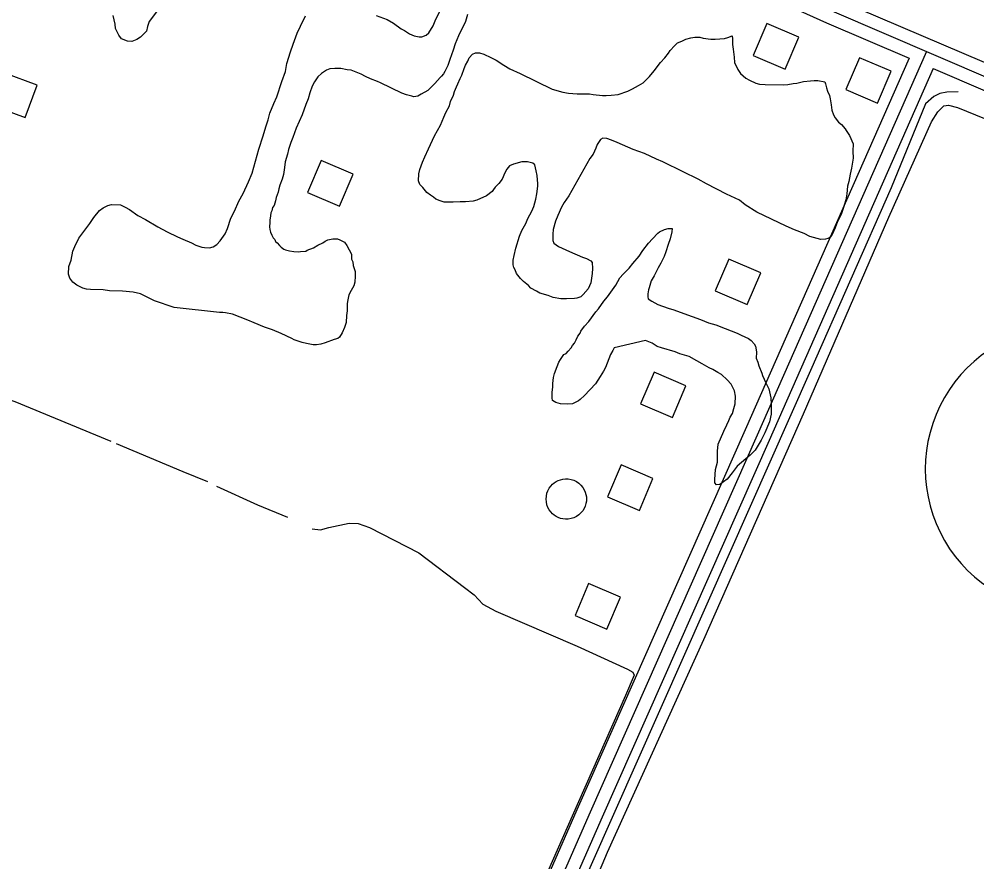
# Model space of a CAD drawing. Extents: x 3297735 to 3335592, y 670436 to 695807.
# Drawn here: x 3305772 to 3306877, y 687573 to 688545 of the extents above; entities that cross this region are included whole.
import ezdxf

# ---------------------------------------------------------------- set-up
doc = ezdxf.new("R2010")
doc.units = 0
for name, color, linetype in [('V-BLDG-OTLN', 7, 'Continuous'), ('V-DOMW-TANK', 7, 'Continuous'), ('V-DTCH-CNTR', 7, 'Continuous'), ('V-ROAD-CNTR', 7, 'Continuous'), ('V-ROAD-IDEN', 7, 'Continuous'), ('V-SITE-VEGE', 7, 'Continuous'), ('V-TOPO-SHOR', 7, 'Continuous')]:
    doc.layers.add(name, color=color, linetype=linetype)

msp = doc.modelspace()

# ---------------------------------------------------------------- linework, layer by layer
at = {"layer": 'V-BLDG-OTLN'}
for points in [[(3306671.7, 688524.6), (3306634.9, 688540.3), (3306619.1, 688503.6), (3306655.9, 688487.8)], [(3306778.4, 688485.3), (3306741.6, 688501), (3306725.8, 688464.3), (3306762.6, 688448.5)], [(3305755.7, 688483.3), (3305741.6, 688445.9), (3305779, 688431.8), (3305793.1, 688469.2)], [(3306141.7, 688329.8), (3306157.4, 688366.6), (3306120.6, 688382.3), (3306104.9, 688345.5)], [(3306612, 688216.1), (3306627.7, 688252.8), (3306590.9, 688268.5), (3306575.2, 688231.8)], [(3306525.8, 688085.7), (3306541.5, 688122.5), (3306504.7, 688138.2), (3306489, 688101.4)], [(3306487.7, 687978.5), (3306503.4, 688015.3), (3306466.6, 688031), (3306450.9, 687994.2)], [(3306450.2, 687841.6), (3306465.9, 687878.4), (3306429.2, 687894.1), (3306413.5, 687857.3)]]:
    msp.add_lwpolyline(points, close=True, dxfattribs=at)
at = {"layer": 'V-DOMW-TANK'}
msp.add_lwpolyline([(3306426.7, 687991.7), (3306426.6, 687989.1), (3306426.1, 687986.4), (3306425.3, 687983.6), (3306424.1, 687980.8), (3306422.4, 687978.1), (3306420.3, 687975.6), (3306417.9, 687973.4), (3306415.1, 687971.5), (3306412.1, 687970.1), (3306408.9, 687969.1), (3306405.7, 687968.5), (3306402.6, 687968.4), (3306399.5, 687968.7), (3306396.7, 687969.4), (3306394.1, 687970.3), (3306391.8, 687971.5), (3306389.6, 687972.9), (3306387.5, 687974.7), (3306385.5, 687976.8), (3306383.8, 687979.3), (3306382.3, 687982.1), (3306381.1, 687985.1), (3306380.4, 687988.3), (3306380.2, 687991.7), (3306380.4, 687995), (3306381.1, 687998.3), (3306382.3, 688001.3), (3306383.8, 688004.1), (3306385.5, 688006.6), (3306387.5, 688008.7), (3306389.6, 688010.4), (3306391.8, 688011.9), (3306394.1, 688013), (3306396.7, 688014), (3306399.5, 688014.6), (3306402.6, 688015), (3306405.7, 688014.9), (3306408.9, 688014.3), (3306412.1, 688013.3), (3306415.1, 688011.9), (3306417.9, 688010), (3306420.3, 688007.7), (3306422.4, 688005.2), (3306424.1, 688002.5), (3306425.3, 687999.8), (3306426.1, 687997), (3306426.6, 687994.3)], close=True, dxfattribs=at)
at = {"layer": 'V-DTCH-CNTR'}
msp.add_lwpolyline([(3307374.5, 686687.5), (3307176.5, 686774.1), (3306952.2, 686873.5), (3306665.4, 686998.4), (3306422.6, 687105.1), (3306273.1, 687169.9), (3306351.4, 687347.6), (3306451, 687584.3), (3306562.1, 687829.7), (3306676.9, 688090.1), (3306775.4, 688317), (3306824.7, 688427), (3306831.9, 688438.4), (3306839, 688445.4), (3306844.4, 688446.2), (3306854.9, 688443.4), (3306937.7, 688409.6), (3307168.2, 688310.2), (3307399.5, 688203.7), (3307598.3, 688113.5), (3307827.1, 688016.7), (3307961.7, 687958.4)], dxfattribs=at)
at = {"layer": 'V-ROAD-CNTR'}
for points in [[(3305876.3, 688936), (3306258.8, 688767), (3306531.7, 688651.8), (3306715.9, 688568.6), (3306958.6, 688464.5)], [(3305857.1, 688928.1), (3306252.9, 688753.2), (3306525.7, 688638.1), (3306709.9, 688554.9), (3306952.6, 688450.7)], [(3305865.3, 688908.1), (3306246.9, 688739.5), (3306519.7, 688624.3), (3306703.8, 688541.2), (3306799, 688500.3)], [(3306799, 688500.3), (3306609.9, 688071.5), (3306417.2, 687636.6), (3306298.2, 687365.1), (3306220.7, 687187.5)], [(3306818.9, 688508.1), (3306623.7, 688065.5), (3306431, 687630.5), (3306312, 687359.1), (3306228.6, 687168.2)], [(3306826.6, 688488.5), (3306637.4, 688059.4), (3306444.7, 687624.5), (3306325.7, 687353), (3306248.6, 687176.4)], [(3306826.6, 688488.5), (3306946.7, 688436.9)]]:
    msp.add_lwpolyline(points, dxfattribs=at)
at = {"layer": 'V-ROAD-IDEN'}
msp.add_arc((3306982.6, 688026.4), 165, 90.0584, 270.0584, dxfattribs=at)
msp.add_arc((3306982.6, 688026.4), 165, 90.0584, 270.0584, dxfattribs=at)
at = {"layer": 'V-SITE-VEGE'}
for points in [[(3305869.1, 688233.1), (3305854.5, 688233.3), (3305849.7, 688233.8), (3305845.7, 688235.1), (3305838.8, 688238.4), (3305834, 688242.1), (3305830.8, 688246.6), (3305829.3, 688251), (3305829.4, 688259.9), (3305832.3, 688267.2), (3305834.1, 688277.7), (3305836.6, 688283.3), (3305841.2, 688292.9), (3305853.9, 688309.8), (3305858.4, 688316.6), (3305865, 688324.6), (3305869.1, 688327.8), (3305874.4, 688330.5), (3305878.9, 688331.7), (3305889, 688331.1), (3305894.6, 688328.6), (3305899.4, 688325.8), (3305909, 688318.7), (3305917.9, 688314.2), (3305932.3, 688305.9), (3305943.1, 688300.1), (3305954.8, 688294.3), (3305961.2, 688291.4), (3305970.9, 688287.2), (3305976.1, 688284.7), (3305983, 688282.2), (3305986.2, 688281.8), (3305991.8, 688281.7), (3305995.9, 688282.8), (3306000.4, 688285.6), (3306004.1, 688289.6), (3306009.8, 688297.6), (3306012.7, 688303.7), (3306016.5, 688315.7), (3306020.7, 688323.8), (3306025.7, 688335.4), (3306030.7, 688344.3), (3306036.9, 688357.9), (3306041.1, 688367.6), (3306048.7, 688395.4), (3306053.8, 688410.7), (3306056.7, 688421.2), (3306059.3, 688429.2), (3306061.4, 688436.9), (3306066, 688448.1), (3306069.3, 688455.8), (3306075.2, 688473.5), (3306079.4, 688485.2), (3306081.1, 688494.4), (3306085.4, 688507.7), (3306088.3, 688516.6), (3306092.9, 688529.1), (3306096.7, 688537.5), (3306102.5, 688549.2)], [(3305930.7, 688553.8), (3305922, 688542.6), (3305920.3, 688537), (3305919.1, 688531.7), (3305912.1, 688524.5), (3305908, 688521.8), (3305902.3, 688519.8), (3305897.1, 688519.9), (3305890.2, 688522.8), (3305887.1, 688526.9), (3305883.5, 688534.6), (3305882.8, 688539.5), (3305880.5, 688549.6)], [(3306289.3, 688550.8), (3306287.2, 688542.7), (3306278.9, 688526.2), (3306275.1, 688517), (3306273, 688509.7), (3306269.2, 688498.9), (3306266.7, 688492), (3306263.4, 688485.2), (3306261.7, 688482.4), (3306259.3, 688479.6), (3306258, 688478), (3306251.9, 688471.2), (3306243.7, 688463.2), (3306236, 688458.9), (3306232.3, 688456.5), (3306227.4, 688455.7), (3306225.4, 688456.6), (3306219, 688458.3), (3306213.7, 688460), (3306189.2, 688472), (3306185.6, 688473.7), (3306177.6, 688476.6), (3306171.9, 688479.1), (3306166.7, 688482), (3306155.4, 688486.6), (3306150.6, 688487.1), (3306143.3, 688488.4), (3306136.5, 688488.5), (3306130.8, 688488.1), (3306126.7, 688486.6), (3306121, 688482.6), (3306116.9, 688479), (3306112.8, 688473), (3306110.3, 688468.2)], [(3306184.2, 688549.7), (3306196.6, 688545.1), (3306203.9, 688541), (3306213.1, 688534.4), (3306216.7, 688532.3), (3306222.7, 688528.6), (3306227.9, 688526.1), (3306233.6, 688525.2), (3306236.8, 688525.2), (3306241.7, 688527.1), (3306245, 688529.5), (3306249.9, 688537.9), (3306252, 688543.6), (3306257, 688554)], [(3306536.8, 688520.1), (3306541.3, 688522.4), (3306547, 688524), (3306551.8, 688524.7), (3306557.5, 688524.7), (3306561.5, 688523.4), (3306570, 688522.5), (3306575.3, 688522.4), (3306585.8, 688523.1), (3306589.8, 688524.2), (3306594.7, 688526.2), (3306595.1, 688522.9), (3306595, 688516.1), (3306596.1, 688510.8), (3306597.2, 688501.5), (3306597.5, 688495.4), (3306601.5, 688487.3), (3306604.3, 688482.8), (3306610.7, 688477.5), (3306614.7, 688475), (3306621.9, 688471.6), (3306626.3, 688470.4), (3306632.8, 688469.9)], [(3306346.1, 688252), (3306344.5, 688256.1), (3306343, 688258.9), (3306342.2, 688261.8), (3306342.3, 688267.4), (3306343.1, 688272.7), (3306345.3, 688281.1), (3306349.5, 688295.2), (3306352, 688301.7), (3306356.6, 688309.7), (3306359, 688315.3), (3306363.6, 688323.8), (3306366.1, 688329.4), (3306368.2, 688337.9), (3306369.5, 688343.9), (3306370.5, 688352.8), (3306370.5, 688355.6), (3306369.8, 688364.9), (3306368.7, 688370.6), (3306367.1, 688377.5), (3306364.7, 688379.1), (3306358.7, 688380.8), (3306352.2, 688380.9), (3306342.5, 688378.2), (3306338, 688376.3), (3306334.7, 688372.3), (3306332.6, 688368.2), (3306329.3, 688361), (3306325.6, 688355.8), (3306321.5, 688351.4), (3306319.5, 688349), (3306317.8, 688346.6), (3306311.3, 688341.4), (3306300.3, 688336.7), (3306295.8, 688335.6), (3306287.3, 688334.5), (3306280.9, 688334.5), (3306272.8, 688334.2), (3306262.6, 688334.4), (3306257.8, 688335.7), (3306253, 688337.7), (3306250.2, 688340.2), (3306246.6, 688342.3), (3306242.6, 688345.6), (3306237.8, 688351.3), (3306234.6, 688354.6), (3306233, 688359), (3306233.2, 688367.1), (3306234.4, 688371.9), (3306237.4, 688380.4), (3306240.3, 688386.4), (3306244.4, 688395.7), (3306246.9, 688400.9), (3306251.5, 688410.9), (3306258.1, 688423), (3306262.3, 688432.2), (3306264.4, 688437.9), (3306268.5, 688445.5), (3306269.8, 688450.3), (3306273.1, 688457.6), (3306274.4, 688462), (3306276.9, 688467.2), (3306278.2, 688470.9), (3306281.1, 688476.9), (3306282.8, 688480.9), (3306285.7, 688488.6), (3306287.3, 688492.2), (3306289.8, 688497), (3306291.5, 688501), (3306295.2, 688505), (3306298.5, 688506.6), (3306303.3, 688506.5), (3306308.1, 688505.2), (3306316.2, 688501.1), (3306322.6, 688498.2), (3306331.4, 688492.4), (3306338.2, 688488.3), (3306350.3, 688482.9), (3306387.3, 688464.6), (3306399.4, 688461.2), (3306405.8, 688459.9), (3306415.9, 688459.4), (3306430.1, 688459.2), (3306434.5, 688458.7), (3306445, 688457.4), (3306449.5, 688457.3), (3306455.1, 688457.6), (3306463.2, 688458.7), (3306474.6, 688462.2), (3306479.9, 688465), (3306486.8, 688469), (3306492.1, 688472.1), (3306499.5, 688479.3), (3306504.8, 688485.7), (3306512.2, 688495.3), (3306517.1, 688500.9), (3306521.3, 688506.1), (3306523.3, 688509.3), (3306528.2, 688514.5), (3306531.9, 688518.1), (3306536.8, 688520.1)], [(3306110.3, 688468.2), (3306107.4, 688460.5), (3306105.7, 688453.7), (3306102.8, 688446.8), (3306098.6, 688435.2), (3306095.2, 688427.5), (3306091.9, 688419.5), (3306088.1, 688409), (3306085.6, 688403), (3306083.1, 688394.9), (3306081.8, 688389.7), (3306078.9, 688380.8), (3306078.4, 688374.4), (3306077.1, 688366.3), (3306075.8, 688360.7), (3306072.8, 688353.8), (3306071.6, 688349.8), (3306071.1, 688345.8), (3306068.6, 688339.7), (3306067.8, 688335.7), (3306066.5, 688330.5), (3306064.4, 688328.1), (3306063.6, 688324.4), (3306062.7, 688322), (3306062.3, 688318.4), (3306061.4, 688313.5), (3306061.4, 688310.7), (3306060.9, 688305.9), (3306061.3, 688302.6), (3306062, 688299.8), (3306063.6, 688296.1), (3306065.2, 688293.3), (3306067.2, 688291.2), (3306068, 688288.8), (3306070, 688287.5), (3306072.7, 688284.3), (3306074.3, 688282.2), (3306077.6, 688280.2), (3306079.6, 688279.3), (3306084, 688278.1), (3306089.2, 688277.2), (3306094.1, 688277.1), (3306096.9, 688277.5), (3306103, 688277.8), (3306104.6, 688279), (3306111.9, 688281.7), (3306116.8, 688284.5), (3306122.5, 688287.3), (3306125.4, 688289.2), (3306128.2, 688290.8), (3306133.9, 688292), (3306139.6, 688291.9), (3306142, 688290.7), (3306145.2, 688289.4), (3306147.6, 688288.2), (3306150.4, 688284.1), (3306155.5, 688274.3), (3306155.5, 688271.1), (3306155.8, 688268.6), (3306157, 688265.4), (3306157.4, 688261.3), (3306159.7, 688254.4), (3306160, 688248.8), (3306159.5, 688241.9), (3306158.3, 688237.9), (3306155.4, 688232.2), (3306152.5, 688227.4), (3306151.2, 688221.4), (3306150.7, 688217.3), (3306150.6, 688208.9), (3306149.7, 688203.6), (3306149.6, 688195.5), (3306147.5, 688189.5), (3306145, 688183.5), (3306141.7, 688178.6), (3306139.7, 688177.1), (3306135.6, 688175.9), (3306125.1, 688172), (3306120.2, 688170.4), (3306115.3, 688169.7), (3306111.3, 688169.7), (3306103.6, 688171), (3306098.8, 688172.3), (3306089.5, 688175.3), (3306086.7, 688176.9), (3306074.3, 688182.8), (3306064.6, 688186.9), (3306055.3, 688189.9), (3306043.3, 688194.9), (3306036, 688198.2), (3306018.3, 688204.9), (3306010.3, 688206.6), (3306007, 688207.1), (3306003.4, 688207.1), (3305950.9, 688212.7), (3305928.4, 688220.6), (3305912.3, 688228.5), (3305903.8, 688230.3), (3305891.3, 688231.6), (3305876.3, 688231.8), (3305869.1, 688233.1)], [(3306632.8, 688469.9), (3306653.8, 688469.6), (3306659.1, 688470), (3306665.2, 688471.1), (3306669.2, 688471.4), (3306676.9, 688473.4), (3306685, 688474.1), (3306689.5, 688474.8), (3306693.5, 688474.8), (3306701.6, 688473), (3306702.4, 688471), (3306703.5, 688466.1), (3306704.7, 688462.5), (3306707, 688457.2), (3306707.8, 688453.5), (3306708.9, 688446.7), (3306709.7, 688440.6), (3306711.6, 688434.9), (3306713.6, 688431.6), (3306717.6, 688426.7), (3306720.8, 688423.9), (3306725.1, 688419), (3306726.3, 688416.9), (3306730.3, 688411.2), (3306734.2, 688401.4), (3306734.1, 688393), (3306734.4, 688384.9), (3306732.6, 688373.6), (3306730.9, 688366.7), (3306729.2, 688358.2), (3306727.9, 688352.6), (3306727, 688343.7), (3306726.1, 688336.8), (3306722.7, 688326.8), (3306721, 688321.1), (3306716.9, 688313.1), (3306716.1, 688310.7), (3306713.6, 688304.7), (3306709.8, 688296.2), (3306707.8, 688293.8), (3306705.3, 688292.2), (3306702.5, 688291.5), (3306697.2, 688291.1), (3306684.3, 688294.5), (3306677.9, 688298.2), (3306666.6, 688302.4), (3306657, 688306.6), (3306623.2, 688322.8), (3306609.6, 688331.1), (3306603.2, 688336.4), (3306588.3, 688343.5), (3306565, 688355.5), (3306555.4, 688360.9), (3306538.1, 688369.2), (3306514.8, 688380.8), (3306507.5, 688383.8), (3306493.5, 688390.4), (3306480.6, 688395), (3306462.1, 688403), (3306455.7, 688405.9), (3306450, 688407.6), (3306445.6, 688408), (3306442.7, 688406.4), (3306439, 688400.8), (3306437.3, 688396.4), (3306434.4, 688389.6), (3306430.7, 688384.8), (3306406.3, 688341.4), (3306400.9, 688333.8), (3306398, 688328.6), (3306393.5, 688318.9), (3306391, 688312.5), (3306388.4, 688302.8), (3306387.9, 688297.2), (3306387.8, 688289.9), (3306389, 688287), (3306394.6, 688283.3), (3306407.1, 688277.5), (3306422, 688270.8), (3306426.8, 688269.2), (3306431.6, 688266.7), (3306433.2, 688264.6), (3306433.5, 688257.8), (3306433.4, 688252.1), (3306431.7, 688241.2), (3306428.8, 688234.4), (3306423, 688227.6), (3306420.2, 688225.2), (3306415.7, 688223.6), (3306412.9, 688223.2), (3306403.5, 688222.6), (3306397.1, 688222.6), (3306388.2, 688224.4), (3306382.6, 688226.5), (3306372.9, 688229.4), (3306368.9, 688231.5), (3306362.5, 688235.2), (3306359.7, 688238.1), (3306354.1, 688242.6), (3306350.5, 688246.3), (3306346.1, 688252)], [(3306621.3, 688047.9), (3306615.5, 688042.3), (3306600.4, 688029.5), (3306594.6, 688021.9), (3306588.9, 688014.7), (3306580.7, 688008.4), (3306576.7, 688008), (3306574.7, 688010.5), (3306574.7, 688014.1), (3306575.7, 688025.8), (3306577.8, 688034.3), (3306578, 688046.8), (3306578.5, 688054.9), (3306585.2, 688070.2), (3306588.5, 688077.4), (3306591, 688082.2), (3306592.6, 688086.2), (3306595.1, 688090.3), (3306596.8, 688096.3), (3306598.1, 688101.5), (3306598.6, 688110.4), (3306597.5, 688116.5), (3306593.5, 688124.2), (3306589.2, 688129.2), (3306582.4, 688135.3), (3306578.3, 688137.8), (3306572.3, 688141.1), (3306568.3, 688143.2), (3306560.3, 688147.7), (3306553.9, 688151), (3306545, 688156), (3306534.5, 688159.4), (3306528.9, 688161.5), (3306513.2, 688166.1), (3306508.4, 688167.8), (3306502.4, 688171.5), (3306494.7, 688174.5), (3306458.6, 688166), (3306457, 688163.2), (3306454.5, 688158.4), (3306448.6, 688143.5), (3306446.5, 688139.1), (3306442.4, 688133.1), (3306437, 688124.7), (3306424.3, 688111.1), (3306419.4, 688106.7), (3306417.4, 688105.1), (3306410.5, 688101.6), (3306405.2, 688101.2), (3306396.7, 688101.7), (3306391.5, 688103), (3306387.5, 688105.5), (3306387.1, 688108.3), (3306387.2, 688115.2), (3306387.7, 688120.9), (3306387.7, 688124.9), (3306388.6, 688131.8), (3306389.9, 688136.6), (3306392.8, 688144.6), (3306394.9, 688149.5), (3306396.6, 688152.7), (3306399, 688156.3), (3306400.7, 688158.3), (3306403.1, 688159.5), (3306405.6, 688162.3), (3306408.9, 688166.3), (3306410.5, 688168.7), (3306413, 688171.5), (3306414.7, 688175.5), (3306416.7, 688179.5), (3306419.6, 688183.1), (3306420, 688185.5), (3306424.6, 688191.1), (3306429.5, 688196.7), (3306437.3, 688207.6), (3306440.6, 688211.2), (3306446.8, 688220), (3306450.9, 688225.2), (3306460.4, 688238.4), (3306465.3, 688246.8), (3306469, 688251.2), (3306476, 688258), (3306480.1, 688263.6), (3306487.5, 688272), (3306491.6, 688278.4), (3306498.2, 688286.8), (3306502.7, 688292), (3306508.9, 688298.4), (3306510.9, 688300), (3306516.6, 688302.8), (3306521.1, 688303.9), (3306525.5, 688303.9), (3306525.1, 688300.2), (3306523.3, 688291.8), (3306520.8, 688285.3), (3306518.3, 688276.9), (3306516.2, 688271.6), (3306512.5, 688264), (3306509.5, 688258.4), (3306504.6, 688249.1), (3306501.3, 688243.5)], [(3306501.3, 688243.5), (3306499.1, 688235.5), (3306498.3, 688233), (3306497.4, 688228.6), (3306497.4, 688225), (3306497.8, 688222.9), (3306502.2, 688220.1), (3306509, 688216.3), (3306521.1, 688212.1), (3306527.5, 688210), (3306539.2, 688205.8), (3306558.1, 688198.7), (3306567.4, 688195), (3306575.8, 688192.8), (3306586.7, 688188.6), (3306593.5, 688185.7), (3306600.4, 688183.2), (3306605.2, 688180.7), (3306613.6, 688177), (3306616.8, 688174.5), (3306620, 688170.8), (3306621.6, 688168), (3306622.4, 688163.9), (3306622.7, 688161.1), (3306622.6, 688154.2), (3306624.2, 688149.7), (3306625.4, 688145.3), (3306628.9, 688137.1), (3306629.7, 688134.3), (3306633.6, 688125.8), (3306637.1, 688118.8), (3306639.4, 688108.3), (3306639.7, 688101), (3306639.6, 688089.7), (3306637.9, 688080.8), (3306632.4, 688067.9), (3306628.3, 688059.5), (3306621.3, 688047.9)]]:
    msp.add_lwpolyline(points, dxfattribs=at)
at = {"layer": 'V-TOPO-SHOR'}
for points in [[(3306855.7, 688461.4), (3306842.3, 688461.3), (3306834.5, 688459.6), (3306827.5, 688456.2), (3306817.8, 688447.7), (3306778.3, 688350.9), (3306685.3, 688140.1), (3306591.3, 687928.5), (3306379.1, 687449.9), (3306290.6, 687252.1), (3306254.7, 687171.6)], [(3305730.3, 688063), (3305742.8, 688094.1), (3305747.3, 688102.8), (3305753.4, 688107.9), (3305756.9, 688107.8), (3305767.3, 688104.2), (3305877.9, 688058.5)], [(3305884, 688055.8), (3305960.9, 688023.5), (3305989.4, 688011.9)], [(3305999.7, 688006.5), (3306047.3, 687985), (3306081.8, 687970.7)], [(3306110.3, 687957.3), (3306119.9, 687956.3), (3306129.5, 687958.8), (3306153, 687963.7), (3306163.4, 687963.6), (3306176.4, 687959), (3306233.3, 687929.6), (3306285.8, 687889.8), (3306297, 687881), (3306307.3, 687870.5), (3306322, 687862.4), (3306416.1, 687822.1), (3306474, 687795.3), (3306480, 687791.8), (3306481.7, 687788.3), (3306471.9, 687764.9), (3306410.1, 687625.8), (3306377, 687550.7)]]:
    msp.add_lwpolyline(points, dxfattribs=at)

doc.saveas('drawing.dxf')
